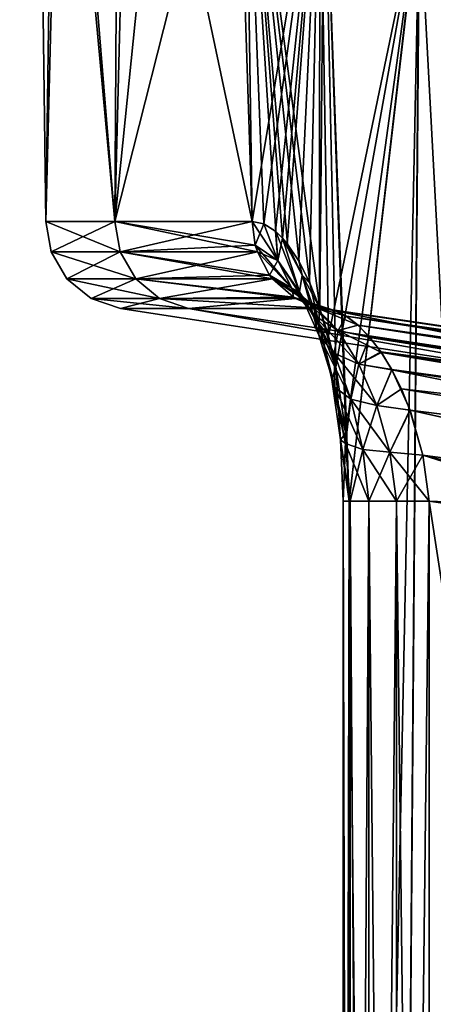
# Model space of a CAD drawing. Header units: millimetres. Extents: x -39 to 39, y -36 to 85.
# Tile 336 of 427: x 5.161 to 6.099, y 69.394 to 71.629. Entities that reach past the tile are written whole.
import ezdxf

# ---------------------------------------------------------------- set-up
doc = ezdxf.new("R2010")
doc.units = ezdxf.units.MM
doc.header["$LTSCALE"] = 65.185185
for name, color, linetype in [('144', 7, 'CONTINUOUS'), ('198', 7, 'CONTINUOUS'), ('202', 7, 'CONTINUOUS'), ('203', 7, 'CONTINUOUS'), ('220', 7, 'CONTINUOUS'), ('221', 7, 'CONTINUOUS'), ('228', 7, 'CONTINUOUS'), ('229', 7, 'CONTINUOUS'), ('230', 7, 'CONTINUOUS'), ('231', 7, 'CONTINUOUS'), ('232', 7, 'CONTINUOUS'), ('4', 7, 'CONTINUOUS'), ('6', 7, 'CONTINUOUS'), ('67', 7, 'CONTINUOUS'), ('69', 7, 'CONTINUOUS')]:
    doc.layers.add(name, color=color, linetype=linetype)

msp = doc.modelspace()

# ---------------------------------------------------------------- linework, layer by layer
at = {"layer": '144', "linetype": 'CONTINUOUS'}
for points in [[(5.2197, 71.1716, -0.6468), (5.2197, 71.1716, 0.6468), (5.2004, 72.6909, 0.0945), (5.2197, 71.1716, -0.6468)], [(5.2004, 72.6909, 0.0945), (5.2197, 71.1716, 0.6468), (5.2566, 72.6352, 1.0964), (5.2004, 72.6909, 0.0945)], [(5.2403, 72.6513, -0.9259), (5.2197, 71.1716, -0.6468), (5.2004, 72.6909, 0.0945), (5.2403, 72.6513, -0.9259)], [(5.3765, 71.1716, -1.9308), (5.2197, 71.1716, -0.6468), (5.2403, 72.6513, -0.9259), (5.3765, 71.1716, -1.9308)], [(5.3847, 72.5107, -1.9746), (5.3765, 71.1716, -1.9308), (5.2403, 72.6513, -0.9259), (5.3847, 72.5107, -1.9746)], [(5.2197, 71.1716, 0.6468), (5.3765, 71.1716, 1.9308), (5.2566, 72.6352, 1.0964), (5.2197, 71.1716, 0.6468)], [(5.2566, 72.6352, 1.0964), (5.3765, 71.1716, 1.9308), (5.4098, 72.4867, 2.1033), (5.2566, 72.6352, 1.0964)], [(5.5014, 72.4003, -2.5157), (5.3765, 71.1716, -1.9308), (5.3847, 72.5107, -1.9746), (5.5014, 72.4003, -2.5157)], [(5.3765, 71.1716, 1.9308), (5.6878, 71.1716, 3.1863), (5.4098, 72.4867, 2.1033), (5.3765, 71.1716, 1.9308)], [(5.4098, 72.4867, 2.1033), (5.6878, 71.1716, 3.1863), (5.6719, 72.2443, 3.135), (5.4098, 72.4867, 2.1033)], [(5.6524, 72.2618, -3.071), (5.3765, 71.1716, -1.9308), (5.5014, 72.4003, -2.5157), (5.6524, 72.2618, -3.071)], [(5.6878, 71.1716, -3.1863), (5.3765, 71.1716, -1.9308), (5.6524, 72.2618, -3.071), (5.6878, 71.1716, -3.1863)], [(5.8409, 72.0958, -3.6387), (5.6878, 71.1716, -3.1863), (5.6524, 72.2618, -3.071), (5.8409, 72.0958, -3.6387)], [(5.6878, 71.1716, 3.1863), (5.7142, 71.1659, 3.2692), (5.6719, 72.2443, 3.135), (5.6878, 71.1716, 3.1863)], [(5.7142, 71.1659, 3.2692), (5.7412, 71.1486, 3.3518), (5.6719, 72.2443, 3.135), (5.7142, 71.1659, 3.2692)], [(5.7412, 71.1486, 3.3518), (5.7569, 71.1332, 3.3989), (5.6719, 72.2443, 3.135), (5.7412, 71.1486, 3.3518)], [(5.7569, 71.1332, 3.3989), (5.7681, 71.1199, 3.432), (5.6719, 72.2443, 3.135), (5.7569, 71.1332, 3.3989)], [(5.7681, 71.1199, 3.432), (5.7943, 71.0806, 3.5078), (5.6719, 72.2443, 3.135), (5.7681, 71.1199, 3.432)], [(5.7943, 71.0806, 3.5078), (5.8189, 71.0316, 3.5776), (5.6719, 72.2443, 3.135), (5.7943, 71.0806, 3.5078)], [(5.6719, 72.2443, 3.135), (5.8413, 70.9744, 3.6398), (5.851, 72.0872, 3.6663), (5.6719, 72.2443, 3.135)], [(5.8189, 71.0316, 3.5776), (5.8413, 70.9744, 3.6398), (5.6719, 72.2443, 3.135), (5.8189, 71.0316, 3.5776)], [(5.714, 71.1659, -3.2685), (5.6878, 71.1716, -3.1863), (5.8409, 72.0958, -3.6387), (5.714, 71.1659, -3.2685)], [(5.7407, 71.149, -3.3504), (5.714, 71.1659, -3.2685), (5.8409, 72.0958, -3.6387), (5.7407, 71.149, -3.3504)], [(5.7569, 71.1332, -3.3989), (5.7407, 71.149, -3.3504), (5.8409, 72.0958, -3.6387), (5.7569, 71.1332, -3.3989)], [(5.7674, 71.1208, -3.4299), (5.7569, 71.1332, -3.3989), (5.8409, 72.0958, -3.6387), (5.7674, 71.1208, -3.4299)], [(5.7934, 71.0822, -3.5052), (5.7674, 71.1208, -3.4299), (5.8409, 72.0958, -3.6387), (5.7934, 71.0822, -3.5052)], [(5.818, 71.0336, -3.5752), (5.7934, 71.0822, -3.5052), (5.8409, 72.0958, -3.6387), (5.818, 71.0336, -3.5752)], [(5.8407, 70.9762, -3.6381), (5.818, 71.0336, -3.5752), (5.8409, 72.0958, -3.6387), (5.8407, 70.9762, -3.6381)], [(5.8607, 70.9116, -3.6926), (5.8407, 70.9762, -3.6381), (5.8409, 72.0958, -3.6387), (5.8607, 70.9116, -3.6926)], [(6.0676, 71.9062, -4.2104), (5.8607, 70.9116, -3.6926), (5.8409, 72.0958, -3.6387), (6.0676, 71.9062, -4.2104)], [(5.8413, 70.9744, 3.6398), (5.8776, 70.8409, 3.738), (5.851, 72.0872, 3.6663), (5.8413, 70.9744, 3.6398)], [(5.9002, 70.6914, 3.7978), (5.9078, 70.5361, 3.8177), (5.851, 72.0872, 3.6663), (5.9002, 70.6914, 3.7978)], [(5.8776, 70.8409, 3.738), (5.9002, 70.6914, 3.7978), (5.851, 72.0872, 3.6663), (5.8776, 70.8409, 3.738)], [(5.851, 72.0872, 3.6663), (5.9078, 70.5361, 3.8177), (6.0663, 71.9073, 4.2073), (5.851, 72.0872, 3.6663)], [(5.8774, 70.8414, -3.7377), (5.8607, 70.9116, -3.6926), (6.0676, 71.9062, -4.2104), (5.8774, 70.8414, -3.7377)], [(5.9002, 70.6909, -3.7979), (5.8774, 70.8414, -3.7377), (6.0676, 71.9062, -4.2104), (5.9002, 70.6909, -3.7979)], [(5.9078, 70.5361, -3.8177), (5.9002, 70.6909, -3.7979), (6.0676, 71.9062, -4.2104), (5.9078, 70.5361, -3.8177)], [(5.9078, 70.5361, 3.8177), (5.9905, 62.1, 4.0266), (6.0663, 71.9073, 4.2073), (5.9078, 70.5361, 3.8177)], [(5.9078, 64.1538, -3.8177), (5.9078, 70.5361, -3.8177), (6.0676, 71.9062, -4.2104), (5.9078, 64.1538, -3.8177)], [(5.9905, 62.1, -4.0266), (5.9078, 64.1538, -3.8177), (6.0676, 71.9062, -4.2104), (5.9905, 62.1, -4.0266)], [(5.9905, 62.1, 4.0266), (6.5916, 62.1, 5.2635), (6.0663, 71.9073, 4.2073), (5.9905, 62.1, 4.0266)], [(6.3248, 71.7039, -4.7637), (5.9905, 62.1, -4.0266), (6.0676, 71.9062, -4.2104), (6.3248, 71.7039, -4.7637)], [(6.0663, 71.9073, 4.2073), (6.5916, 62.1, 5.2635), (6.3162, 71.7105, 4.7464), (6.0663, 71.9073, 4.2073)], [(6.5916, 71.508, -5.2635), (5.9905, 62.1, -4.0266), (6.3248, 71.7039, -4.7637), (6.5916, 71.508, -5.2635)], [(6.5916, 62.1, -5.2635), (5.9905, 62.1, -4.0266), (6.5916, 71.508, -5.2635), (6.5916, 62.1, -5.2635)], [(5.9078, 70.5361, 3.8177), (5.9078, 64.1538, 3.8177), (5.9905, 62.1, 4.0266), (5.9078, 70.5361, 3.8177)]]:
    msp.add_3dface(points, dxfattribs=at)
at = {"layer": '198', "linetype": 'CONTINUOUS'}
for points in [[(5.5433, 70.9739, -1.9), (6.6361, 70.7824, -0.6316), (5.3889, 70.9739, -0.6365), (5.5433, 70.9739, -1.9)], [(5.3889, 70.9739, 0.6365), (6.6361, 70.7824, 0.6316), (5.5433, 70.9739, 1.9), (5.3889, 70.9739, 0.6365)], [(5.3889, 70.9739, -0.6365), (6.6361, 70.7824, 0.6316), (5.3889, 70.9739, 0.6365), (5.3889, 70.9739, -0.6365)], [(6.6361, 70.7824, -0.6316), (6.6361, 70.7824, 0.6316), (5.3889, 70.9739, -0.6365), (6.6361, 70.7824, -0.6316)], [(5.8496, 70.9739, -3.1356), (6.8085, 70.7824, -1.8831), (5.5433, 70.9739, -1.9), (5.8496, 70.9739, -3.1356)], [(6.8085, 70.7824, -1.8831), (6.6361, 70.7824, -0.6316), (5.5433, 70.9739, -1.9), (6.8085, 70.7824, -1.8831)], [(6.6361, 70.7824, 0.6316), (6.8085, 70.7824, 1.8831), (5.5433, 70.9739, 1.9), (6.6361, 70.7824, 0.6316)], [(6.8085, 70.7824, 1.8831), (5.8496, 70.9739, 3.1356), (5.5433, 70.9739, 1.9), (6.8085, 70.7824, 1.8831)], [(6.5281, 70.8737, -3.1167), (6.8085, 70.7824, -1.8831), (5.8496, 70.9739, -3.1356), (6.5281, 70.8737, -3.1167)], [(6.5282, 70.8737, 3.1167), (5.8496, 70.9739, 3.1356), (6.8085, 70.7824, 1.8831), (6.5282, 70.8737, 3.1167)]]:
    msp.add_3dface(points, dxfattribs=at)
at = {"layer": '202', "linetype": 'CONTINUOUS'}
for points in [[(6.0893, 70.5361, -3.5461), (6.0893, 64.1538, -3.5461), (6.6857, 70.4482, -3.5305), (6.0893, 70.5361, -3.5461)], [(6.0893, 64.1538, -3.5461), (7.1789, 70.376, -3.5176), (6.6857, 70.4482, -3.5305), (6.0893, 64.1538, -3.5461)], [(7.0635, 64.1793, -3.5206), (7.1789, 70.376, -3.5176), (6.0893, 64.1538, -3.5461), (7.0635, 64.1793, -3.5206)]]:
    msp.add_3dface(points, dxfattribs=at)
at = {"layer": '203', "linetype": 'CONTINUOUS'}
for points in [[(6.0893, 70.5361, 3.5461), (7.0635, 64.1793, 3.5206), (6.0893, 64.1538, 3.5461), (6.0893, 70.5361, 3.5461)], [(7.0635, 64.1793, 3.5206), (6.0893, 70.5361, 3.5461), (6.6824, 70.4487, 3.5306), (7.0635, 64.1793, 3.5206)]]:
    msp.add_3dface(points, dxfattribs=at)
at = {"layer": '220', "linetype": 'CONTINUOUS'}
for points in [[(5.8496, 70.9739, 3.1356), (6.5282, 70.8737, 3.1167), (7.1647, 70.7776, 3.169), (5.8496, 70.9739, 3.1356)], [(5.8496, 70.9739, 3.1356), (7.1647, 70.7776, 3.169), (5.8749, 70.9689, 3.1896), (5.8496, 70.9739, 3.1356)], [(5.8749, 70.9689, 3.1896), (7.1647, 70.7776, 3.169), (5.9014, 70.9561, 3.2434), (5.8749, 70.9689, 3.1896)], [(5.9014, 70.9561, 3.2434), (7.163, 70.7587, 3.2504), (5.9283, 70.9356, 3.2956), (5.9014, 70.9561, 3.2434)], [(7.1647, 70.7776, 3.169), (7.163, 70.7587, 3.2504), (5.9014, 70.9561, 3.2434), (7.1647, 70.7776, 3.169)], [(5.9283, 70.9356, 3.2956), (7.1585, 70.7427, 3.2908), (5.955, 70.908, 3.345), (5.9283, 70.9356, 3.2956)], [(7.163, 70.7587, 3.2504), (7.1585, 70.7427, 3.2908), (5.9283, 70.9356, 3.2956), (7.163, 70.7587, 3.2504)], [(5.955, 70.908, 3.345), (7.1529, 70.7178, 3.3365), (5.9808, 70.8739, 3.3904), (5.955, 70.908, 3.345)], [(7.1585, 70.7427, 3.2908), (7.1529, 70.7178, 3.3365), (5.955, 70.908, 3.345), (7.1585, 70.7427, 3.2908)], [(5.9808, 70.8739, 3.3904), (7.1489, 70.6788, 3.3876), (6.0049, 70.8343, 3.4308), (5.9808, 70.8739, 3.3904)], [(7.1529, 70.7178, 3.3365), (7.1489, 70.6788, 3.3876), (5.9808, 70.8739, 3.3904), (7.1529, 70.7178, 3.3365)], [(7.1489, 70.6788, 3.3876), (7.1488, 70.663, 3.4039), (6.0049, 70.8343, 3.4308), (7.1489, 70.6788, 3.3876)], [(7.1488, 70.663, 3.4039), (7.1564, 70.6035, 3.4508), (6.0049, 70.8343, 3.4308), (7.1488, 70.663, 3.4039)], [(6.0049, 70.8343, 3.4308), (7.1564, 70.6035, 3.4508), (6.0458, 70.7428, 3.4946), (6.0049, 70.8343, 3.4308)], [(7.1564, 70.6035, 3.4508), (7.1744, 70.4926, 3.5009), (6.0458, 70.7428, 3.4946), (7.1564, 70.6035, 3.4508)], [(6.0458, 70.7428, 3.4946), (7.1744, 70.4926, 3.5009), (6.0745, 70.6411, 3.5333), (6.0458, 70.7428, 3.4946)], [(7.1789, 70.376, 3.5176), (6.6824, 70.4487, 3.5306), (6.0745, 70.6411, 3.5333), (7.1789, 70.376, 3.5176)], [(6.6824, 70.4487, 3.5306), (6.0893, 70.5361, 3.5461), (6.0745, 70.6411, 3.5333), (6.6824, 70.4487, 3.5306)], [(7.1744, 70.4926, 3.5009), (7.1789, 70.376, 3.5176), (6.0745, 70.6411, 3.5333), (7.1744, 70.4926, 3.5009)]]:
    msp.add_3dface(points, dxfattribs=at)
at = {"layer": '221', "linetype": 'CONTINUOUS'}
for points in [[(6.5281, 70.8737, -3.1167), (5.8496, 70.9739, -3.1356), (5.8747, 70.969, -3.1892), (6.5281, 70.8737, -3.1167)], [(5.9009, 70.9564, -3.2425), (7.1645, 70.778, -3.1666), (5.8747, 70.969, -3.1892), (5.9009, 70.9564, -3.2425)], [(7.1645, 70.778, -3.1666), (7.15, 70.7824, -3.0993), (5.8747, 70.969, -3.1892), (7.1645, 70.778, -3.1666)], [(7.15, 70.7824, -3.0993), (6.5281, 70.8737, -3.1167), (5.8747, 70.969, -3.1892), (7.15, 70.7824, -3.0993)], [(7.1633, 70.7599, -3.2467), (7.1645, 70.778, -3.1666), (5.9009, 70.9564, -3.2425), (7.1633, 70.7599, -3.2467)], [(5.9276, 70.9362, -3.2942), (7.1633, 70.7599, -3.2467), (5.9009, 70.9564, -3.2425), (5.9276, 70.9362, -3.2942)], [(7.1585, 70.7426, -3.291), (7.1633, 70.7599, -3.2467), (5.9276, 70.9362, -3.2942), (7.1585, 70.7426, -3.291)], [(5.9541, 70.9091, -3.3433), (7.1585, 70.7426, -3.291), (5.9276, 70.9362, -3.2942), (5.9541, 70.9091, -3.3433)], [(5.9799, 70.8752, -3.3888), (7.1533, 70.7196, -3.3336), (5.9541, 70.9091, -3.3433), (5.9799, 70.8752, -3.3888)], [(7.1533, 70.7196, -3.3336), (7.1585, 70.7426, -3.291), (5.9541, 70.9091, -3.3433), (7.1533, 70.7196, -3.3336)], [(6.0042, 70.8356, -3.4297), (7.1489, 70.6788, -3.3876), (5.9799, 70.8752, -3.3888), (6.0042, 70.8356, -3.4297)], [(7.1489, 70.6788, -3.3876), (7.1533, 70.7196, -3.3336), (5.9799, 70.8752, -3.3888), (7.1489, 70.6788, -3.3876)], [(6.0263, 70.7912, -3.4651), (7.1488, 70.6641, -3.4028), (6.0042, 70.8356, -3.4297), (6.0263, 70.7912, -3.4651)], [(7.1488, 70.6641, -3.4028), (7.1489, 70.6788, -3.3876), (6.0042, 70.8356, -3.4297), (7.1488, 70.6641, -3.4028)], [(6.0457, 70.7432, -3.4944), (7.1564, 70.6035, -3.4508), (6.0263, 70.7912, -3.4651), (6.0457, 70.7432, -3.4944)], [(7.1564, 70.6035, -3.4508), (7.1488, 70.6641, -3.4028), (6.0263, 70.7912, -3.4651), (7.1564, 70.6035, -3.4508)], [(7.1744, 70.4926, -3.5009), (7.1564, 70.6035, -3.4508), (6.0457, 70.7432, -3.4944), (7.1744, 70.4926, -3.5009)], [(6.0746, 70.6407, -3.5334), (7.1744, 70.4926, -3.5009), (6.0457, 70.7432, -3.4944), (6.0746, 70.6407, -3.5334)], [(6.0893, 70.5361, -3.5461), (7.1744, 70.4926, -3.5009), (6.0746, 70.6407, -3.5334), (6.0893, 70.5361, -3.5461)], [(7.1744, 70.4926, -3.5009), (6.0893, 70.5361, -3.5461), (6.6857, 70.4482, -3.5305), (7.1744, 70.4926, -3.5009)]]:
    msp.add_3dface(points, dxfattribs=at)
at = {"layer": '228', "linetype": 'CONTINUOUS'}
for points in [[(5.8945, 64.1538, 3.7429), (5.9078, 64.1538, 3.8177), (5.8945, 70.5361, 3.7429), (5.8945, 64.1538, 3.7429)], [(5.9102, 64.1538, 3.6685), (5.8945, 64.1538, 3.7429), (5.9102, 70.5361, 3.6685), (5.9102, 64.1538, 3.6685)], [(5.9078, 64.1538, 3.8177), (5.9078, 70.5361, 3.8177), (5.8945, 70.5361, 3.7429), (5.9078, 64.1538, 3.8177)], [(5.9102, 70.5361, 3.6685), (5.8945, 64.1538, 3.7429), (5.8945, 70.5361, 3.7429), (5.9102, 70.5361, 3.6685)], [(5.9524, 70.5361, 3.6053), (5.9102, 64.1538, 3.6685), (5.9102, 70.5361, 3.6685), (5.9524, 70.5361, 3.6053)], [(5.9524, 64.1538, 3.6053), (5.9102, 64.1538, 3.6685), (5.9524, 70.5361, 3.6053), (5.9524, 64.1538, 3.6053)], [(6.0153, 64.1538, 3.5624), (5.9524, 64.1538, 3.6053), (6.0153, 70.5361, 3.5624), (6.0153, 64.1538, 3.5624)], [(6.0153, 70.5361, 3.5624), (5.9524, 64.1538, 3.6053), (5.9524, 70.5361, 3.6053), (6.0153, 70.5361, 3.5624)], [(6.0893, 70.5361, 3.5461), (6.0153, 64.1538, 3.5624), (6.0153, 70.5361, 3.5624), (6.0893, 70.5361, 3.5461)], [(6.0893, 70.5361, 3.5461), (6.0893, 64.1538, 3.5461), (6.0153, 64.1538, 3.5624), (6.0893, 70.5361, 3.5461)]]:
    msp.add_3dface(points, dxfattribs=at)
at = {"layer": '229', "linetype": 'CONTINUOUS'}
for points in [[(5.7458, 71.083, 3.3267), (5.6878, 71.1716, 3.1863), (5.6948, 71.1179, 3.1841), (5.7458, 71.083, 3.3267)], [(5.7142, 71.1659, 3.2692), (5.6878, 71.1716, 3.1863), (5.7458, 71.083, 3.3267), (5.7142, 71.1659, 3.2692)], [(5.7412, 71.1486, 3.3518), (5.7142, 71.1659, 3.2692), (5.7458, 71.083, 3.3267), (5.7412, 71.1486, 3.3518)], [(5.7951, 71.012, 3.451), (5.7412, 71.1486, 3.3518), (5.7458, 71.083, 3.3267), (5.7951, 71.012, 3.451)], [(5.7569, 71.1332, 3.3989), (5.7412, 71.1486, 3.3518), (5.7951, 71.012, 3.451), (5.7569, 71.1332, 3.3989)], [(5.778, 71.0201, 3.2985), (5.6948, 71.1179, 3.1841), (5.6997, 71.1022, 3.1826), (5.778, 71.0201, 3.2985)], [(5.7458, 71.083, 3.3267), (5.6948, 71.1179, 3.1841), (5.778, 71.0201, 3.2985), (5.7458, 71.083, 3.3267)], [(5.7681, 71.1199, 3.432), (5.7569, 71.1332, 3.3989), (5.801, 71.0493, 3.5247), (5.7681, 71.1199, 3.432)], [(5.801, 71.0493, 3.5247), (5.7569, 71.1332, 3.3989), (5.7951, 71.012, 3.451), (5.801, 71.0493, 3.5247)], [(5.7943, 71.0806, 3.5078), (5.7681, 71.1199, 3.432), (5.801, 71.0493, 3.5247), (5.7943, 71.0806, 3.5078)], [(5.7272, 71.0498, 3.1739), (5.778, 71.0201, 3.2985), (5.6997, 71.1022, 3.1826), (5.7272, 71.0498, 3.1739)], [(5.8279, 70.9585, 3.408), (5.7458, 71.083, 3.3267), (5.778, 71.0201, 3.2985), (5.8279, 70.9585, 3.408)], [(5.7951, 71.012, 3.451), (5.7458, 71.083, 3.3267), (5.8279, 70.9585, 3.408), (5.7951, 71.012, 3.451)], [(5.8189, 71.0316, 3.5776), (5.7943, 71.0806, 3.5078), (5.801, 71.0493, 3.5247), (5.8189, 71.0316, 3.5776)], [(5.778, 71.0201, 3.2985), (5.7272, 71.0498, 3.1739), (5.832, 70.976, 3.2683), (5.778, 71.0201, 3.2985)], [(5.832, 70.976, 3.2683), (5.7272, 71.0498, 3.1739), (5.7339, 71.0413, 3.1719), (5.832, 70.976, 3.2683)], [(5.7816, 70.9994, 3.1569), (5.832, 70.976, 3.2683), (5.7339, 71.0413, 3.1719), (5.7816, 70.9994, 3.1569)], [(5.8392, 70.9132, 3.5505), (5.801, 71.0493, 3.5247), (5.7951, 71.012, 3.451), (5.8392, 70.9132, 3.5505)], [(5.8189, 71.0316, 3.5776), (5.801, 71.0493, 3.5247), (5.839, 70.9399, 3.6246), (5.8189, 71.0316, 3.5776)], [(5.839, 70.9399, 3.6246), (5.801, 71.0493, 3.5247), (5.8392, 70.9132, 3.5505), (5.839, 70.9399, 3.6246)], [(5.8413, 70.9744, 3.6398), (5.8189, 71.0316, 3.5776), (5.839, 70.9399, 3.6246), (5.8413, 70.9744, 3.6398)], [(5.8827, 70.9237, 3.3684), (5.778, 71.0201, 3.2985), (5.832, 70.976, 3.2683), (5.8827, 70.9237, 3.3684)], [(5.8279, 70.9585, 3.408), (5.778, 71.0201, 3.2985), (5.8827, 70.9237, 3.3684), (5.8279, 70.9585, 3.408)], [(5.8392, 70.9132, 3.5505), (5.7951, 71.012, 3.451), (5.8737, 70.8721, 3.4966), (5.8392, 70.9132, 3.5505)], [(5.8737, 70.8721, 3.4966), (5.7951, 71.012, 3.451), (5.8279, 70.9585, 3.408), (5.8737, 70.8721, 3.4966)], [(5.8749, 70.9689, 3.1896), (5.7816, 70.9994, 3.1569), (5.7861, 70.9967, 3.1555), (5.8749, 70.9689, 3.1896)], [(5.8749, 70.9689, 3.1896), (5.832, 70.976, 3.2683), (5.7816, 70.9994, 3.1569), (5.8749, 70.9689, 3.1896)], [(5.8496, 70.9739, 3.1356), (5.8749, 70.9689, 3.1896), (5.7861, 70.9967, 3.1555), (5.8496, 70.9739, 3.1356)], [(5.9014, 70.9561, 3.2434), (5.9283, 70.9356, 3.2956), (5.832, 70.976, 3.2683), (5.9014, 70.9561, 3.2434)], [(5.8749, 70.9689, 3.1896), (5.9014, 70.9561, 3.2434), (5.832, 70.976, 3.2683), (5.8749, 70.9689, 3.1896)], [(5.9283, 70.9356, 3.2956), (5.8827, 70.9237, 3.3684), (5.832, 70.976, 3.2683), (5.9283, 70.9356, 3.2956)], [(5.8776, 70.8409, 3.738), (5.8413, 70.9744, 3.6398), (5.839, 70.9399, 3.6246), (5.8776, 70.8409, 3.738)], [(5.93, 70.8477, 3.4516), (5.8279, 70.9585, 3.408), (5.8827, 70.9237, 3.3684), (5.93, 70.8477, 3.4516)], [(5.8737, 70.8721, 3.4966), (5.8279, 70.9585, 3.408), (5.93, 70.8477, 3.4516), (5.8737, 70.8721, 3.4966)], [(5.8776, 70.8409, 3.738), (5.839, 70.9399, 3.6246), (5.8687, 70.8128, 3.6953), (5.8776, 70.8409, 3.738)], [(5.875, 70.7954, 3.621), (5.839, 70.9399, 3.6246), (5.8392, 70.9132, 3.5505), (5.875, 70.7954, 3.621)], [(5.8687, 70.8128, 3.6953), (5.839, 70.9399, 3.6246), (5.875, 70.7954, 3.621), (5.8687, 70.8128, 3.6953)], [(5.9283, 70.9356, 3.2956), (5.955, 70.908, 3.345), (5.8827, 70.9237, 3.3684), (5.9283, 70.9356, 3.2956)], [(5.955, 70.908, 3.345), (5.9808, 70.8739, 3.3904), (5.8827, 70.9237, 3.3684), (5.955, 70.908, 3.345)], [(5.9808, 70.8739, 3.3904), (5.93, 70.8477, 3.4516), (5.8827, 70.9237, 3.3684), (5.9808, 70.8739, 3.3904)], [(5.875, 70.7954, 3.621), (5.8392, 70.9132, 3.5505), (5.9118, 70.768, 3.5604), (5.875, 70.7954, 3.621)], [(5.9118, 70.768, 3.5604), (5.8392, 70.9132, 3.5505), (5.8737, 70.8721, 3.4966), (5.9118, 70.768, 3.5604)], [(5.9702, 70.7537, 3.5139), (5.8737, 70.8721, 3.4966), (5.93, 70.8477, 3.4516), (5.9702, 70.7537, 3.5139)], [(5.9118, 70.768, 3.5604), (5.8737, 70.8721, 3.4966), (5.9702, 70.7537, 3.5139), (5.9118, 70.768, 3.5604)], [(5.9808, 70.8739, 3.3904), (6.0049, 70.8343, 3.4308), (5.93, 70.8477, 3.4516), (5.9808, 70.8739, 3.3904)], [(5.8776, 70.8409, 3.738), (5.8687, 70.8128, 3.6953), (5.8878, 70.6757, 3.7349), (5.8776, 70.8409, 3.738)], [(5.9002, 70.6914, 3.7978), (5.8776, 70.8409, 3.738), (5.8878, 70.6757, 3.7349), (5.9002, 70.6914, 3.7978)], [(6.0049, 70.8343, 3.4308), (5.9702, 70.7537, 3.5139), (5.93, 70.8477, 3.4516), (6.0049, 70.8343, 3.4308)], [(6.0049, 70.8343, 3.4308), (6.0458, 70.7428, 3.4946), (5.9702, 70.7537, 3.5139), (6.0049, 70.8343, 3.4308)], [(5.8995, 70.667, 3.6605), (5.8687, 70.8128, 3.6953), (5.875, 70.7954, 3.621), (5.8995, 70.667, 3.6605)], [(5.8878, 70.6757, 3.7349), (5.8687, 70.8128, 3.6953), (5.8995, 70.667, 3.6605), (5.8878, 70.6757, 3.7349)], [(5.8995, 70.667, 3.6605), (5.875, 70.7954, 3.621), (5.939, 70.6536, 3.5969), (5.8995, 70.667, 3.6605)], [(5.939, 70.6536, 3.5969), (5.875, 70.7954, 3.621), (5.9118, 70.768, 3.5604), (5.939, 70.6536, 3.5969)], [(5.9998, 70.6475, 3.5516), (5.9118, 70.768, 3.5604), (5.9702, 70.7537, 3.5139), (5.9998, 70.6475, 3.5516)], [(5.939, 70.6536, 3.5969), (5.9118, 70.768, 3.5604), (5.9998, 70.6475, 3.5516), (5.939, 70.6536, 3.5969)], [(6.0458, 70.7428, 3.4946), (5.9998, 70.6475, 3.5516), (5.9702, 70.7537, 3.5139), (6.0458, 70.7428, 3.4946)], [(6.0458, 70.7428, 3.4946), (6.0745, 70.6411, 3.5333), (5.9998, 70.6475, 3.5516), (6.0458, 70.7428, 3.4946)], [(5.8945, 70.5361, 3.7429), (5.9002, 70.6914, 3.7978), (5.8878, 70.6757, 3.7349), (5.8945, 70.5361, 3.7429)], [(5.9102, 70.5361, 3.6685), (5.8878, 70.6757, 3.7349), (5.8995, 70.667, 3.6605), (5.9102, 70.5361, 3.6685)], [(5.9102, 70.5361, 3.6685), (5.8945, 70.5361, 3.7429), (5.8878, 70.6757, 3.7349), (5.9102, 70.5361, 3.6685)], [(5.9078, 70.5361, 3.8177), (5.9002, 70.6914, 3.7978), (5.8945, 70.5361, 3.7429), (5.9078, 70.5361, 3.8177)], [(5.9524, 70.5361, 3.6053), (5.8995, 70.667, 3.6605), (5.939, 70.6536, 3.5969), (5.9524, 70.5361, 3.6053)], [(5.9524, 70.5361, 3.6053), (5.9102, 70.5361, 3.6685), (5.8995, 70.667, 3.6605), (5.9524, 70.5361, 3.6053)], [(6.0153, 70.5361, 3.5624), (5.939, 70.6536, 3.5969), (5.9998, 70.6475, 3.5516), (6.0153, 70.5361, 3.5624)], [(6.0153, 70.5361, 3.5624), (5.9524, 70.5361, 3.6053), (5.939, 70.6536, 3.5969), (6.0153, 70.5361, 3.5624)], [(6.0745, 70.6411, 3.5333), (6.0893, 70.5361, 3.5461), (5.9998, 70.6475, 3.5516), (6.0745, 70.6411, 3.5333)], [(6.0893, 70.5361, 3.5461), (6.0153, 70.5361, 3.5624), (5.9998, 70.6475, 3.5516), (6.0893, 70.5361, 3.5461)]]:
    msp.add_3dface(points, dxfattribs=at)
at = {"layer": '230', "linetype": 'CONTINUOUS'}
for points in [[(5.3765, 71.1716, 1.9308), (5.2197, 71.1716, 0.6468), (5.3887, 71.1022, 1.9285), (5.3765, 71.1716, 1.9308)], [(5.2197, 71.1716, 0.6468), (5.2197, 71.1716, -0.6468), (5.2321, 71.1022, 0.646), (5.2197, 71.1716, 0.6468)], [(5.3887, 71.1022, 1.9285), (5.2197, 71.1716, 0.6468), (5.2321, 71.1022, 0.646), (5.3887, 71.1022, 1.9285)], [(5.2197, 71.1716, -0.6468), (5.3765, 71.1716, -1.9308), (5.2321, 71.1022, -0.646), (5.2197, 71.1716, -0.6468)], [(5.2321, 71.1022, 0.646), (5.2197, 71.1716, -0.6468), (5.2321, 71.1022, -0.646), (5.2321, 71.1022, 0.646)], [(5.2321, 71.1022, -0.646), (5.3765, 71.1716, -1.9308), (5.3887, 71.1022, -1.9285), (5.2321, 71.1022, -0.646)], [(5.6948, 71.1179, 3.1841), (5.3765, 71.1716, 1.9308), (5.6997, 71.1022, 3.1826), (5.6948, 71.1179, 3.1841)], [(5.6997, 71.1022, 3.1826), (5.3765, 71.1716, 1.9308), (5.3887, 71.1022, 1.9285), (5.6997, 71.1022, 3.1826)], [(5.3765, 71.1716, -1.9308), (5.6878, 71.1716, -3.1863), (5.3887, 71.1022, -1.9285), (5.3765, 71.1716, -1.9308)], [(5.6878, 71.1716, 3.1863), (5.3765, 71.1716, 1.9308), (5.6948, 71.1179, 3.1841), (5.6878, 71.1716, 3.1863)], [(5.3887, 71.1022, -1.9285), (5.6878, 71.1716, -3.1863), (5.6948, 71.1179, -3.1841), (5.3887, 71.1022, -1.9285)], [(5.6997, 71.1022, -3.1826), (5.3887, 71.1022, -1.9285), (5.6948, 71.1179, -3.1841), (5.6997, 71.1022, -3.1826)], [(5.3887, 71.1022, 1.9285), (5.2321, 71.1022, 0.646), (5.4239, 71.0413, 1.922), (5.3887, 71.1022, 1.9285)], [(5.2321, 71.1022, 0.646), (5.2321, 71.1022, -0.646), (5.2678, 71.0413, 0.6438), (5.2321, 71.1022, 0.646)], [(5.4239, 71.0413, 1.922), (5.2321, 71.1022, 0.646), (5.2678, 71.0413, 0.6438), (5.4239, 71.0413, 1.922)], [(5.2321, 71.1022, -0.646), (5.3887, 71.1022, -1.9285), (5.2678, 71.0413, -0.6438), (5.2321, 71.1022, -0.646)], [(5.2678, 71.0413, 0.6438), (5.2321, 71.1022, -0.646), (5.2678, 71.0413, -0.6438), (5.2678, 71.0413, 0.6438)], [(5.2678, 71.0413, -0.6438), (5.3887, 71.1022, -1.9285), (5.4239, 71.0413, -1.922), (5.2678, 71.0413, -0.6438)], [(5.7339, 71.0413, 3.1719), (5.3887, 71.1022, 1.9285), (5.4239, 71.0413, 1.922), (5.7339, 71.0413, 3.1719)], [(5.7339, 71.0413, 3.1719), (5.7272, 71.0498, 3.1739), (5.3887, 71.1022, 1.9285), (5.7339, 71.0413, 3.1719)], [(5.7272, 71.0498, 3.1739), (5.6997, 71.1022, 3.1826), (5.3887, 71.1022, 1.9285), (5.7272, 71.0498, 3.1739)], [(5.3887, 71.1022, -1.9285), (5.6997, 71.1022, -3.1826), (5.4239, 71.0413, -1.922), (5.3887, 71.1022, -1.9285)], [(5.4239, 71.0413, -1.922), (5.6997, 71.1022, -3.1826), (5.7272, 71.0498, -3.1739), (5.4239, 71.0413, -1.922)], [(5.4778, 70.9967, 1.9121), (5.2678, 71.0413, 0.6438), (5.3224, 70.9967, 0.6405), (5.4778, 70.9967, 1.9121)], [(5.2678, 71.0413, -0.6438), (5.4239, 71.0413, -1.922), (5.3224, 70.9967, -0.6405), (5.2678, 71.0413, -0.6438)], [(5.3224, 70.9967, 0.6405), (5.2678, 71.0413, -0.6438), (5.3224, 70.9967, -0.6405), (5.3224, 70.9967, 0.6405)], [(5.4239, 71.0413, 1.922), (5.2678, 71.0413, 0.6438), (5.4778, 70.9967, 1.9121), (5.4239, 71.0413, 1.922)], [(5.2678, 71.0413, 0.6438), (5.2678, 71.0413, -0.6438), (5.3224, 70.9967, 0.6405), (5.2678, 71.0413, 0.6438)], [(5.3224, 70.9967, -0.6405), (5.4239, 71.0413, -1.922), (5.4778, 70.9967, -1.9121), (5.3224, 70.9967, -0.6405)], [(5.7339, 71.0413, -3.1719), (5.4239, 71.0413, -1.922), (5.7272, 71.0498, -3.1739), (5.7339, 71.0413, -3.1719)], [(5.7861, 70.9967, 3.1555), (5.4239, 71.0413, 1.922), (5.4778, 70.9967, 1.9121), (5.7861, 70.9967, 3.1555)], [(5.7861, 70.9967, 3.1555), (5.7816, 70.9994, 3.1569), (5.4239, 71.0413, 1.922), (5.7861, 70.9967, 3.1555)], [(5.7816, 70.9994, 3.1569), (5.7339, 71.0413, 3.1719), (5.4239, 71.0413, 1.922), (5.7816, 70.9994, 3.1569)], [(5.4239, 71.0413, -1.922), (5.7339, 71.0413, -3.1719), (5.4778, 70.9967, -1.9121), (5.4239, 71.0413, -1.922)], [(5.4778, 70.9967, -1.9121), (5.7339, 71.0413, -3.1719), (5.7816, 70.9994, -3.1569), (5.4778, 70.9967, -1.9121)], [(5.3889, 70.9739, -0.6365), (5.3889, 70.9739, 0.6365), (5.3224, 70.9967, -0.6405), (5.3889, 70.9739, -0.6365)], [(5.3889, 70.9739, -0.6365), (5.3224, 70.9967, -0.6405), (5.4778, 70.9967, -1.9121), (5.3889, 70.9739, -0.6365)], [(5.3889, 70.9739, 0.6365), (5.5433, 70.9739, 1.9), (5.3224, 70.9967, 0.6405), (5.3889, 70.9739, 0.6365)], [(5.3889, 70.9739, 0.6365), (5.3224, 70.9967, 0.6405), (5.3224, 70.9967, -0.6405), (5.3889, 70.9739, 0.6365)], [(5.5433, 70.9739, 1.9), (5.4778, 70.9967, 1.9121), (5.3224, 70.9967, 0.6405), (5.5433, 70.9739, 1.9)], [(5.5433, 70.9739, -1.9), (5.3889, 70.9739, -0.6365), (5.4778, 70.9967, -1.9121), (5.5433, 70.9739, -1.9)], [(5.7861, 70.9967, -3.1555), (5.4778, 70.9967, -1.9121), (5.7816, 70.9994, -3.1569), (5.7861, 70.9967, -3.1555)], [(5.5433, 70.9739, -1.9), (5.4778, 70.9967, -1.9121), (5.7861, 70.9967, -3.1555), (5.5433, 70.9739, -1.9)], [(5.8496, 70.9739, 3.1356), (5.7861, 70.9967, 3.1555), (5.4778, 70.9967, 1.9121), (5.8496, 70.9739, 3.1356)], [(5.5433, 70.9739, 1.9), (5.8496, 70.9739, 3.1356), (5.4778, 70.9967, 1.9121), (5.5433, 70.9739, 1.9)], [(5.8496, 70.9739, -3.1356), (5.5433, 70.9739, -1.9), (5.7861, 70.9967, -3.1555), (5.8496, 70.9739, -3.1356)]]:
    msp.add_3dface(points, dxfattribs=at)
at = {"layer": '231', "linetype": 'CONTINUOUS'}
for points in [[(5.6878, 71.1716, -3.1863), (5.714, 71.1659, -3.2685), (5.6948, 71.1179, -3.1841), (5.6878, 71.1716, -3.1863)], [(5.6948, 71.1179, -3.1841), (5.714, 71.1659, -3.2685), (5.7458, 71.083, -3.3267), (5.6948, 71.1179, -3.1841)], [(5.714, 71.1659, -3.2685), (5.7407, 71.149, -3.3504), (5.7458, 71.083, -3.3267), (5.714, 71.1659, -3.2685)], [(5.7407, 71.149, -3.3504), (5.7569, 71.1332, -3.3989), (5.7458, 71.083, -3.3267), (5.7407, 71.149, -3.3504)], [(5.6997, 71.1022, -3.1826), (5.6948, 71.1179, -3.1841), (5.7458, 71.083, -3.3267), (5.6997, 71.1022, -3.1826)], [(5.7458, 71.083, -3.3267), (5.7569, 71.1332, -3.3989), (5.7951, 71.012, -3.451), (5.7458, 71.083, -3.3267)], [(5.7569, 71.1332, -3.3989), (5.801, 71.0493, -3.5247), (5.7951, 71.012, -3.451), (5.7569, 71.1332, -3.3989)], [(5.7569, 71.1332, -3.3989), (5.7674, 71.1208, -3.4299), (5.801, 71.0493, -3.5247), (5.7569, 71.1332, -3.3989)], [(5.7674, 71.1208, -3.4299), (5.7934, 71.0822, -3.5052), (5.801, 71.0493, -3.5247), (5.7674, 71.1208, -3.4299)], [(5.7272, 71.0498, -3.1739), (5.6997, 71.1022, -3.1826), (5.7458, 71.083, -3.3267), (5.7272, 71.0498, -3.1739)], [(5.7272, 71.0498, -3.1739), (5.7458, 71.083, -3.3267), (5.778, 71.0201, -3.2985), (5.7272, 71.0498, -3.1739)], [(5.7458, 71.083, -3.3267), (5.7951, 71.012, -3.451), (5.778, 71.0201, -3.2985), (5.7458, 71.083, -3.3267)], [(5.7934, 71.0822, -3.5052), (5.818, 71.0336, -3.5752), (5.801, 71.0493, -3.5247), (5.7934, 71.0822, -3.5052)], [(5.7339, 71.0413, -3.1719), (5.7272, 71.0498, -3.1739), (5.778, 71.0201, -3.2985), (5.7339, 71.0413, -3.1719)], [(5.7816, 70.9994, -3.1569), (5.7339, 71.0413, -3.1719), (5.778, 71.0201, -3.2985), (5.7816, 70.9994, -3.1569)], [(5.7951, 71.012, -3.451), (5.801, 71.0493, -3.5247), (5.8392, 70.9132, -3.5505), (5.7951, 71.012, -3.451)], [(5.801, 71.0493, -3.5247), (5.839, 70.9399, -3.6246), (5.8392, 70.9132, -3.5505), (5.801, 71.0493, -3.5247)], [(5.801, 71.0493, -3.5247), (5.8407, 70.9762, -3.6381), (5.839, 70.9399, -3.6246), (5.801, 71.0493, -3.5247)], [(5.818, 71.0336, -3.5752), (5.8407, 70.9762, -3.6381), (5.801, 71.0493, -3.5247), (5.818, 71.0336, -3.5752)], [(5.778, 71.0201, -3.2985), (5.7951, 71.012, -3.451), (5.8279, 70.9585, -3.408), (5.778, 71.0201, -3.2985)], [(5.778, 71.0201, -3.2985), (5.8279, 70.9585, -3.408), (5.832, 70.976, -3.2683), (5.778, 71.0201, -3.2985)], [(5.7816, 70.9994, -3.1569), (5.778, 71.0201, -3.2985), (5.832, 70.976, -3.2683), (5.7816, 70.9994, -3.1569)], [(5.7951, 71.012, -3.451), (5.8392, 70.9132, -3.5505), (5.8279, 70.9585, -3.408), (5.7951, 71.012, -3.451)], [(5.7861, 70.9967, -3.1555), (5.7816, 70.9994, -3.1569), (5.832, 70.976, -3.2683), (5.7861, 70.9967, -3.1555)], [(5.8496, 70.9739, -3.1356), (5.7861, 70.9967, -3.1555), (5.832, 70.976, -3.2683), (5.8496, 70.9739, -3.1356)], [(5.832, 70.976, -3.2683), (5.8279, 70.9585, -3.408), (5.8827, 70.9237, -3.3684), (5.832, 70.976, -3.2683)], [(5.9009, 70.9564, -3.2425), (5.8747, 70.969, -3.1892), (5.832, 70.976, -3.2683), (5.9009, 70.9564, -3.2425)], [(5.9009, 70.9564, -3.2425), (5.832, 70.976, -3.2683), (5.8827, 70.9237, -3.3684), (5.9009, 70.9564, -3.2425)], [(5.8747, 70.969, -3.1892), (5.8496, 70.9739, -3.1356), (5.832, 70.976, -3.2683), (5.8747, 70.969, -3.1892)], [(5.8407, 70.9762, -3.6381), (5.8607, 70.9116, -3.6926), (5.839, 70.9399, -3.6246), (5.8407, 70.9762, -3.6381)], [(5.8279, 70.9585, -3.408), (5.8392, 70.9132, -3.5505), (5.8737, 70.8721, -3.4966), (5.8279, 70.9585, -3.408)], [(5.8279, 70.9585, -3.408), (5.8737, 70.8721, -3.4966), (5.8827, 70.9237, -3.3684), (5.8279, 70.9585, -3.408)], [(5.8392, 70.9132, -3.5505), (5.839, 70.9399, -3.6246), (5.875, 70.7954, -3.621), (5.8392, 70.9132, -3.5505)], [(5.839, 70.9399, -3.6246), (5.8687, 70.8128, -3.6953), (5.875, 70.7954, -3.621), (5.839, 70.9399, -3.6246)], [(5.839, 70.9399, -3.6246), (5.8774, 70.8414, -3.7377), (5.8687, 70.8128, -3.6953), (5.839, 70.9399, -3.6246)], [(5.8607, 70.9116, -3.6926), (5.8774, 70.8414, -3.7377), (5.839, 70.9399, -3.6246), (5.8607, 70.9116, -3.6926)], [(5.9276, 70.9362, -3.2942), (5.9009, 70.9564, -3.2425), (5.8827, 70.9237, -3.3684), (5.9276, 70.9362, -3.2942)], [(5.8827, 70.9237, -3.3684), (5.8737, 70.8721, -3.4966), (5.93, 70.8477, -3.4516), (5.8827, 70.9237, -3.3684)], [(5.9541, 70.9091, -3.3433), (5.9276, 70.9362, -3.2942), (5.8827, 70.9237, -3.3684), (5.9541, 70.9091, -3.3433)], [(5.9541, 70.9091, -3.3433), (5.8827, 70.9237, -3.3684), (5.93, 70.8477, -3.4516), (5.9541, 70.9091, -3.3433)], [(5.8392, 70.9132, -3.5505), (5.875, 70.7954, -3.621), (5.8737, 70.8721, -3.4966), (5.8392, 70.9132, -3.5505)], [(5.9799, 70.8752, -3.3888), (5.9541, 70.9091, -3.3433), (5.93, 70.8477, -3.4516), (5.9799, 70.8752, -3.3888)], [(5.8737, 70.8721, -3.4966), (5.875, 70.7954, -3.621), (5.9118, 70.768, -3.5604), (5.8737, 70.8721, -3.4966)], [(5.8737, 70.8721, -3.4966), (5.9118, 70.768, -3.5604), (5.93, 70.8477, -3.4516), (5.8737, 70.8721, -3.4966)], [(6.0042, 70.8356, -3.4297), (5.9799, 70.8752, -3.3888), (5.93, 70.8477, -3.4516), (6.0042, 70.8356, -3.4297)], [(5.8774, 70.8414, -3.7377), (5.9002, 70.6909, -3.7979), (5.8687, 70.8128, -3.6953), (5.8774, 70.8414, -3.7377)], [(5.93, 70.8477, -3.4516), (5.9118, 70.768, -3.5604), (5.9702, 70.7537, -3.5139), (5.93, 70.8477, -3.4516)], [(6.0042, 70.8356, -3.4297), (5.93, 70.8477, -3.4516), (5.9702, 70.7537, -3.5139), (6.0042, 70.8356, -3.4297)], [(6.0263, 70.7912, -3.4651), (6.0042, 70.8356, -3.4297), (5.9702, 70.7537, -3.5139), (6.0263, 70.7912, -3.4651)], [(5.875, 70.7954, -3.621), (5.8687, 70.8128, -3.6953), (5.8995, 70.667, -3.6605), (5.875, 70.7954, -3.621)], [(5.8687, 70.8128, -3.6953), (5.8878, 70.6757, -3.7349), (5.8995, 70.667, -3.6605), (5.8687, 70.8128, -3.6953)], [(5.8687, 70.8128, -3.6953), (5.9002, 70.6909, -3.7979), (5.8878, 70.6757, -3.7349), (5.8687, 70.8128, -3.6953)], [(5.875, 70.7954, -3.621), (5.8995, 70.667, -3.6605), (5.9118, 70.768, -3.5604), (5.875, 70.7954, -3.621)], [(6.0457, 70.7432, -3.4944), (6.0263, 70.7912, -3.4651), (5.9702, 70.7537, -3.5139), (6.0457, 70.7432, -3.4944)], [(5.9118, 70.768, -3.5604), (5.8995, 70.667, -3.6605), (5.939, 70.6536, -3.5969), (5.9118, 70.768, -3.5604)], [(5.9118, 70.768, -3.5604), (5.939, 70.6536, -3.5969), (5.9702, 70.7537, -3.5139), (5.9118, 70.768, -3.5604)], [(5.9702, 70.7537, -3.5139), (5.939, 70.6536, -3.5969), (5.9998, 70.6475, -3.5516), (5.9702, 70.7537, -3.5139)], [(6.0457, 70.7432, -3.4944), (5.9702, 70.7537, -3.5139), (5.9998, 70.6475, -3.5516), (6.0457, 70.7432, -3.4944)], [(6.0746, 70.6407, -3.5334), (6.0457, 70.7432, -3.4944), (5.9998, 70.6475, -3.5516), (6.0746, 70.6407, -3.5334)], [(5.9002, 70.6909, -3.7979), (5.9078, 70.5361, -3.8177), (5.8878, 70.6757, -3.7349), (5.9002, 70.6909, -3.7979)], [(5.8878, 70.6757, -3.7349), (5.8945, 70.5361, -3.7429), (5.8995, 70.667, -3.6605), (5.8878, 70.6757, -3.7349)], [(5.8878, 70.6757, -3.7349), (5.9078, 70.5361, -3.8177), (5.8945, 70.5361, -3.7429), (5.8878, 70.6757, -3.7349)], [(5.8995, 70.667, -3.6605), (5.8945, 70.5361, -3.7429), (5.9102, 70.5361, -3.6685), (5.8995, 70.667, -3.6605)], [(5.8995, 70.667, -3.6605), (5.9102, 70.5361, -3.6685), (5.939, 70.6536, -3.5969), (5.8995, 70.667, -3.6605)], [(5.939, 70.6536, -3.5969), (5.9102, 70.5361, -3.6685), (5.9524, 70.5361, -3.6053), (5.939, 70.6536, -3.5969)], [(5.939, 70.6536, -3.5969), (5.9524, 70.5361, -3.6053), (5.9998, 70.6475, -3.5516), (5.939, 70.6536, -3.5969)], [(5.9998, 70.6475, -3.5516), (5.9524, 70.5361, -3.6053), (6.0153, 70.5361, -3.5624), (5.9998, 70.6475, -3.5516)], [(6.0746, 70.6407, -3.5334), (5.9998, 70.6475, -3.5516), (6.0153, 70.5361, -3.5624), (6.0746, 70.6407, -3.5334)], [(6.0893, 70.5361, -3.5461), (6.0746, 70.6407, -3.5334), (6.0153, 70.5361, -3.5624), (6.0893, 70.5361, -3.5461)]]:
    msp.add_3dface(points, dxfattribs=at)
at = {"layer": '232', "linetype": 'CONTINUOUS'}
for points in [[(5.9102, 64.1538, -3.6685), (5.8945, 70.5361, -3.7429), (5.8945, 64.1538, -3.7429), (5.9102, 64.1538, -3.6685)], [(5.9102, 70.5361, -3.6685), (5.8945, 70.5361, -3.7429), (5.9102, 64.1538, -3.6685), (5.9102, 70.5361, -3.6685)], [(5.8945, 70.5361, -3.7429), (5.9078, 70.5361, -3.8177), (5.8945, 64.1538, -3.7429), (5.8945, 70.5361, -3.7429)], [(5.9078, 70.5361, -3.8177), (5.9078, 64.1538, -3.8177), (5.8945, 64.1538, -3.7429), (5.9078, 70.5361, -3.8177)], [(5.9524, 64.1538, -3.6053), (5.9102, 70.5361, -3.6685), (5.9102, 64.1538, -3.6685), (5.9524, 64.1538, -3.6053)], [(5.9524, 70.5361, -3.6053), (5.9102, 70.5361, -3.6685), (5.9524, 64.1538, -3.6053), (5.9524, 70.5361, -3.6053)], [(6.0153, 64.1538, -3.5624), (5.9524, 70.5361, -3.6053), (5.9524, 64.1538, -3.6053), (6.0153, 64.1538, -3.5624)], [(6.0153, 70.5361, -3.5624), (5.9524, 70.5361, -3.6053), (6.0153, 64.1538, -3.5624), (6.0153, 70.5361, -3.5624)], [(6.0893, 64.1538, -3.5461), (6.0893, 70.5361, -3.5461), (6.0153, 70.5361, -3.5624), (6.0893, 64.1538, -3.5461)], [(6.0893, 64.1538, -3.5461), (6.0153, 70.5361, -3.5624), (6.0153, 64.1538, -3.5624), (6.0893, 64.1538, -3.5461)]]:
    msp.add_3dface(points, dxfattribs=at)
at = {"layer": '4', "color": 7, "linetype": 'CONTINUOUS'}
for points in [[(-38.75, 0, 23), (38.75, 85, 23), (-38.75, 85, 23), (-38.75, 0, 23)], [(-38.75, 0, 23), (38.75, 0, 23), (38.75, 85, 23), (-38.75, 0, 23)]]:
    msp.add_3dface(points, dxfattribs=at)
at = {"layer": '6', "color": 7, "linetype": 'CONTINUOUS'}
for points in [[(38.75, 0, -23), (-38.75, 85, -23), (38.75, 85, -23), (38.75, 0, -23)], [(38.75, 0, -23), (-38.75, 0, -23), (-38.75, 85, -23), (38.75, 0, -23)]]:
    msp.add_3dface(points, dxfattribs=at)
at = {"layer": '67', "color": 7, "linetype": 'CONTINUOUS'}
for points in [[(-37.1425, 80.4, 20.8925), (37.1425, 80.4, 20.8925), (-36.9482, 21.7676, 20.8925), (-37.1425, 80.4, 20.8925)], [(-36.9482, 21.7676, 20.8925), (37.1425, 80.4, 20.8925), (-36.86, 21.8107, 20.8925), (-36.9482, 21.7676, 20.8925)], [(-36.86, 21.8107, 20.8925), (37.1425, 80.4, 20.8925), (-36.7629, 21.8255, 20.8925), (-36.86, 21.8107, 20.8925)], [(-36.7629, 21.8255, 20.8925), (37.1425, 80.4, 20.8925), (36.7629, 21.8255, 20.8925), (-36.7629, 21.8255, 20.8925)]]:
    msp.add_3dface(points, dxfattribs=at)
at = {"layer": '69', "color": 7, "linetype": 'CONTINUOUS'}
for points in [[(37.1425, 80.4, -20.8925), (-37.1425, 80.4, -20.8925), (36.9482, 21.7676, -20.8925), (37.1425, 80.4, -20.8925)], [(36.7629, 21.8255, -20.8925), (-37.1425, 80.4, -20.8925), (-36.7629, 21.8255, -20.8925), (36.7629, 21.8255, -20.8925)], [(36.86, 21.8107, -20.8925), (-37.1425, 80.4, -20.8925), (36.7629, 21.8255, -20.8925), (36.86, 21.8107, -20.8925)], [(36.9482, 21.7676, -20.8925), (-37.1425, 80.4, -20.8925), (36.86, 21.8107, -20.8925), (36.9482, 21.7676, -20.8925)]]:
    msp.add_3dface(points, dxfattribs=at)

doc.saveas('drawing.dxf')
